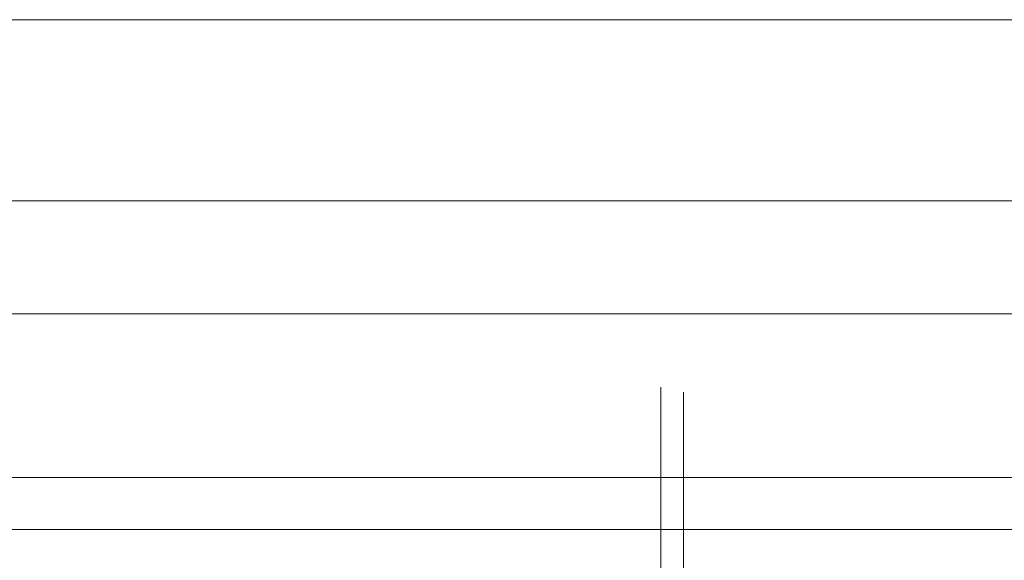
# Model space of a CAD drawing. Header units: millimetres. Extents: x 402 to 79005, y -7782 to 89952.
# Tile 317 of 423: x 39838 to 39925, y 25501 to 25549. Entities that reach past the tile are written whole.
import ezdxf

# ---------------------------------------------------------------- set-up
doc = ezdxf.new("R2010")
doc.units = ezdxf.units.MM
doc.header["$LTSCALE"] = 10
doc.layers.get('0').update_dxf_attribs({"lineweight": 0})

msp = doc.modelspace()

# ---------------------------------------------------------------- linework, layer by layer
for p, q in [((40255.568, 25548.72), (39716.568, 25548.72)), ((40252.836, 25532.685), (39704.727, 25532.685)), ((40241.72, 25522.685), (39692.366, 25522.685)), ((40225.602, 25508.185), (39680.159, 25508.185)), ((39679.677, 25503.605), (40220.599, 25503.605))]:
    msp.add_line(p, q)
at = {"color": 1, "lineweight": 9}
for points in [[(39895.092, 25489.469), (39895.092, 25516.186)], [(39897.088, 25489.368), (39897.088, 25515.755)]]:
    msp.add_lwpolyline(points, dxfattribs=at)

doc.saveas('drawing.dxf')
